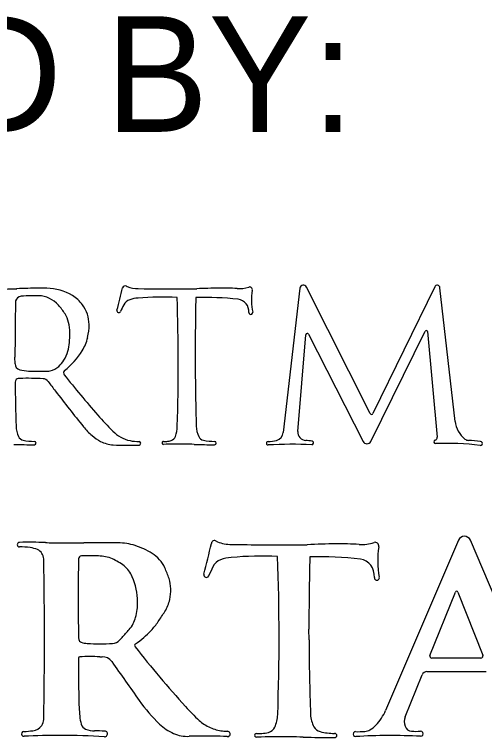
# Model space of a CAD drawing. Extents: x 0 to 34, y 0 to 22.
# Drawn here: x 4.79 to 5.359, y 1.464 to 2.339 of the extents above; entities that cross this region are included whole.
import ezdxf

# ---------------------------------------------------------------- set-up
doc = ezdxf.new("R2010")
doc.units = 0
doc.layers.add('SH_Text', color=7, linetype='Continuous')

msp = doc.modelspace()

# ---------------------------------------------------------------- linework, layer by layer
at = {"layer": 'SH_Text'}
for p, q in [((5.13552, 2.00784), (5.11518, 1.83328)), ((5.22057, 1.85628), (5.14344, 2.00925)), ((5.29855, 2.00967), (5.22385, 1.8563)), ((5.32335, 1.84678), (5.30489, 2.00859)), ((5.1459, 1.95229), (5.21182, 1.82253)), ((5.22125, 1.82258), (5.28719, 1.95589)), ((5.28978, 1.9554), (5.30149, 1.8278)), ((5.13298, 1.83467), (5.14278, 1.95168)), ((4.79082, 1.91654), (4.79079, 1.92436)), ((5.00882, 1.92436), (5.00885, 1.91422)), ((4.79099, 1.89442), (4.79099, 1.89442)), ((5.32729, 1.70287), (5.23918, 1.49693)), ((5.42795, 1.49977), (5.3417, 1.70285)), ((5.29277, 1.56355), (5.32361, 1.64018)), ((5.32668, 1.64017), (5.35683, 1.56386)), ((5.14648, 1.58254), (5.14643, 1.59509)), ((5.35436, 1.56023), (5.29501, 1.56023)), ((5.28921, 1.54402), (5.36064, 1.54402)), ((5.2629, 1.48933), (5.2833, 1.54003))]:
    msp.add_line(p, q, dxfattribs=at)
for centre, radius, start, end in [((4.77741, 2.3627), 0.35574, 265.64294, 272.48181), ((4.82908, 1.17054), 0.83754, 90.64149, 92.48181), ((4.82329, 1.68761), 0.32044, 88.95961, 90.64149), ((4.82797, 1.9454), 0.0626, 59.01244, 88.95961), ((4.45512, 2.11344), 0.47756, 343.95432, 347.29774), ((4.92399, 2.00776), 0.00307, 57.05653, 167.29774), ((4.92829, 2.01441), 0.00484, 237.05653, 249.78867), ((4.94022, 2.0468), 0.03937, 249.78867, 269.45892), ((5.0296, 11.51122), 9.50421, 269.458915, 269.816146), ((4.99992, 2.25929), 0.25223, 269.81615, 272.48181), ((5.0471, 1.17054), 0.83754, 90.64149, 92.48181), ((5.04132, 1.68761), 0.32044, 86.75961, 90.64149), ((5.06167, 2.04705), 0.03957, 266.75961, 287.41903), ((5.07453, 2.00603), 0.00341, 350.19324, 107.41903), ((5.14807, 1.99332), 0.07121, 170.19324, 191.68988), ((5.13969, 2.00736), 0.00419, 26.75998, 173.35165), ((5.30156, 2.00821), 0.00335, 6.50794, 154.03373), ((4.79874, 1.99087), 0.00734, 94.32899, 166.79916), ((4.81992, 1.71118), 0.28783, 91.91863, 94.32899), ((4.81461, 1.86964), 0.12928, 87.94582, 91.91863), ((4.81803, 1.9652), 0.03365, 41.44979, 87.94582), ((4.8385, 1.96292), 0.04217, 36.49041, 59.01244), ((4.94316, 1.95336), 0.04285, 94.677, 108.51951), ((4.96787, 1.65134), 0.34588, 86.84191, 94.677), ((2.57714, 1.91564), 2.41115, 358.22236, 1.92631), ((8.11362, 1.92935), 3.10481, 178.75948, 180.092), ((5.02099, 1.64279), 0.35396, 83.57061, 91.85413), ((7.8956, 1.92935), 3.10481, 178.86203, 180.092), ((4.79874, 1.99087), 0.00734, 166.79916, 178.86203), ((4.77449, 1.92675), 0.09175, 33.15663, 41.44979), ((4.8394, 1.96359), 0.04105, 18.32466, 36.49041), ((5.162, 1.86315), 0.27009, 152.483, 154.41159), ((4.93351, 1.98218), 0.01246, 108.51951, 152.483), ((5.05897, 1.97983), 0.01479, 355.29709, 83.57061), ((4.9163, 1.9808), 0.00232, 163.95432, 334.41159), ((5.07604, 1.97842), 0.00234, 175.29709, 11.68988), ((4.82535, 1.95998), 0.03099, 12.4025, 33.15663), ((4.83943, 1.9636), 0.04101, 0.85147, 18.32466), ((4.79511, 1.95332), 0.06196, 0.67152, 12.4025), ((4.81457, 1.96323), 0.06587, 346.81478, 0.85147), ((4.73158, 1.95258), 0.1255, 355.19562, 0.67152), ((5.14443, 1.95154), 0.00165, 26.93015, 175.21183), ((5.28842, 1.95528), 0.00137, 5.24206, 153.683), ((4.82705, 1.96031), 0.05306, 328.01138, 346.81478), ((4.80254, 1.94661), 0.05428, 344.03761, 355.19562), ((4.8146, 1.94317), 0.04175, 327.72066, 344.03761), ((4.78938, 1.98384), 0.09747, 309.11126, 328.01138), ((4.81575, 1.94244), 0.04038, 313.73078, 327.72066), ((4.79835, 1.91657), 0.00753, 180.18561, 255.45087), ((4.80885, 1.95706), 0.04936, 255.45087, 268.15189), ((4.82715, 1.94054), 0.03316, 269.84563, 280.96774), ((4.82959, 1.92798), 0.02036, 280.96774, 313.73078), ((4.85311, 1.90545), 0.00355, 129.11126, 218.1225), ((8.11362, 1.92935), 3.10481, 180.27922, 181.63341), ((4.82887, 2.5773), 0.66992, 268.15189, 269.84563), ((5.76342, 2.61981), 1.16069, 218.1225, 221.25781), ((4.79521, 1.89446), 0.00422, 96.18129, 180.64402), ((7.8956, 1.92935), 3.10481, 180.64465, 181.63341), ((4.79733, 1.87484), 0.02396, 91.47579, 96.18129), ((4.80562, 1.55321), 0.34569, 86.80978, 91.47579), ((4.8244, 1.89025), 0.00814, 36.36609, 86.80978), ((5.4042, 2.31718), 0.71189, 216.36609, 217.54674), ((6.8775, 3.44959), 2.5701, 217.54674, 218.7682), ((5.22221, 1.8571), 0.00183, 206.75998, 334.03373), ((5.17559, 2.10415), 0.37874, 221.25781, 225.30347), ((5.35536, 1.85043), 0.03222, 186.50795, 231.07039), ((4.82333, 1.84174), 0.03129, 181.63341, 205.25246), ((4.93709, 1.89124), 0.08141, 218.7682, 229.33023), ((4.94708, 1.84209), 0.04006, 340.23773, 358.22236), ((5.04135, 1.84174), 0.03129, 181.63341, 205.25246), ((4.91935, 1.87058), 0.05417, 229.33023, 242.60243), ((4.94147, 1.86753), 0.04587, 225.30347, 240.26318), ((5.10386, 1.8346), 0.01139, 287.19964, 353.35165), ((5.14315, 1.83382), 0.01021, 175.21183, 266.40888), ((4.80232, 1.83183), 0.00806, 205.25246, 258.54002), ((4.81492, 1.89399), 0.07148, 258.54002, 269.51984), ((4.8143, 1.82049), 0.00201, 269.94764, 89.51984), ((4.91174, 1.8559), 0.03763, 242.60243, 266.53741), ((4.93744, 1.86048), 0.03775, 240.26318, 258.70035), ((4.94198, 1.88322), 0.06094, 258.70035, 268.92575), ((4.9408, 1.82021), 0.00208, 272.73449, 88.92575), ((4.97053, 1.82068), 0.00177, 90.39442, 271.29427), ((4.96962, 1.9539), 0.13146, 270.39442, 272.14151), ((4.97387, 1.84024), 0.01772, 272.14151, 289.23956), ((4.97697, 1.83135), 0.00831, 289.23956, 340.23773), ((5.02034, 1.83183), 0.00806, 205.25246, 258.54002), ((5.03294, 1.89399), 0.07148, 258.54002, 269.51984), ((5.03233, 1.82049), 0.00201, 269.94764, 89.51984), ((5.09703, 1.82032), 0.00211, 87.35849, 273.18888), ((5.09849, 1.85197), 0.02957, 267.35849, 287.19964), ((5.13392, 1.68676), 0.13714, 83.23366, 86.40888), ((5.14981, 1.82073), 0.00223, 267.4397, 83.23348), ((5.21652, 1.82492), 0.00528, 206.93015, 333.683), ((5.29974, 1.82202), 0.00219, 108.2015, 272.13004), ((5.29795, 1.82748), 0.00356, 288.2015, 5.24206), ((5.3398, 1.83117), 0.00746, 231.07039, 266.52068), ((5.31074, 1.35321), 0.47138, 84.72876, 86.52068), ((5.35382, 1.82013), 0.00247, 263.27781, 84.72876), ((4.81498, 2.56043), 0.74195, 268.03365, 269.94764), ((4.92703, 2.10861), 0.2908, 266.53741, 272.73449), ((4.99141, 0.89647), 0.92268, 89.66098, 91.29379), ((4.99464, 1.44311), 0.37603, 88.03365, 89.66098), ((5.033, 2.56043), 0.74195, 268.03365, 269.94764), ((5.1263, 1.29489), 0.52413, 87.4397, 93.18888), ((5.31277, 1.47181), 0.34826, 83.27781, 92.13004), ((5.33449, 1.69979), 0.00783, 23.01234, 156.83571), ((4.7963, 1.69757), 0.00277, 91.40576, 270.38362), ((4.80797, 1.22199), 0.47849, 87.64671, 91.40576), ((4.84662, 2.16251), 0.46282, 267.64671, 269.87914), ((4.8501, 3.81002), 2.11033, 269.87914, 270.64679), ((4.89694, -0.33886), 2.03881, 90.02109, 90.64679), ((4.89656, 0.6769), 1.02305, 88.94603, 90.02109), ((4.91401, 1.62528), 0.07451, 72.65975, 88.94603), ((4.79691, 1.60606), 0.08875, 81.98413, 90.38362), ((4.80458, 1.66048), 0.03379, 66.71534, 81.98413), ((4.81299, 1.68002), 0.01252, 1.18991, 66.71534), ((4.91042, 1.61379), 0.08654, 57.73568, 72.65975), ((4.87116, 1.68027), 0.00359, 90.14625, 179.28847), ((4.88144, -2.34698), 4.03085, 89.85375, 90.14625), ((4.89162, 1.6415), 0.04236, 66.38612, 89.85375), ((4.93444, 1.65183), 0.04156, 25.2881, 57.73568), ((0.11649, 1.58247), 4.71003, 358.82601, 1.18991), ((8.5943, 1.63403), 3.72702, 179.28847, 180.73093), ((4.88323, 1.6223), 0.06331, 51.35128, 66.38612), ((4.90186, 1.64561), 0.03347, 22.83978, 51.35128), ((4.88013, 1.62618), 0.10162, 17.37499, 25.2881), ((4.85733, 1.62685), 0.08179, 1.09044, 22.83978), ((4.9333, 1.64282), 0.0459, 1.6695, 17.37499), ((4.92573, 1.64259), 0.05348, 347.67189, 1.6695), ((5.32514, 1.63957), 0.00165, 21.55804, 158.07681), ((4.87207, 1.62713), 0.06705, 344.79646, 1.09044), ((4.93329, 1.64094), 0.04574, 328.03878, 347.67189), ((4.68582, 1.79535), 0.33743, 325.54557, 328.03878), ((4.90228, 1.61803), 0.03542, 318.73444, 332.97485), ((4.89854, 1.61994), 0.03962, 332.97485, 344.79646), ((4.88724, 1.65715), 0.09316, 317.10146, 325.54557), ((4.65001, 1.83939), 0.37104, 316.74891, 318.73444), ((4.87218, 1.67115), 0.11372, 304.48428, 317.10146), ((4.8895, 1.58676), 0.02192, 180.73093, 190.70212), ((3.99824, 2.45254), 1.26589, 316.55507, 316.74891), ((4.8722, 1.58349), 0.00432, 190.70212, 253.74894), ((4.88053, 1.61206), 0.03407, 253.74894, 266.24174), ((4.89357, 1.8106), 0.23304, 266.24174, 273.75826), ((4.90801, 1.59086), 0.01283, 273.75826, 316.55507), ((4.93791, 1.57545), 0.00238, 124.48428, 218.19672), ((6.03094, 2.43548), 1.39319, 218.19672, 222.0923), ((7.61453, 1.55264), 2.74687, 179.84165, 180.84497), ((4.86929, 1.56023), 0.00162, 92.27245, 179.84165), ((4.8813, 1.25753), 0.30456, 87.72755, 92.27245), ((4.89499, 1.60251), 0.0407, 267.72755, 271.68449), ((4.8966, 1.54806), 0.01378, 35.16071, 91.68449), ((5.29501, 1.56265), 0.00242, 158.07681, 270), ((5.35436, 1.56288), 0.00266, 270, 21.55804), ((70.26361, 47.59231), 79.94195, 215.1607083, 215.2020901), ((5.28921, 1.53765), 0.00637, 90, 158.07681), ((5.16598, 1.51653), 0.29805, 180.84497, 185.14242), ((5.1017, 1.62208), 0.19651, 215.20209, 226.19836), ((5.2033, 1.68785), 0.27787, 222.0923, 226.9231), ((5.18368, 1.52067), 0.06036, 316.45792, 336.83571), ((4.92248, 1.49462), 0.05356, 185.14242, 195.487), ((5.27806, 1.48323), 0.01634, 158.07681, 199.48636), ((4.81257, 1.48623), 0.01296, 324.47105, 358.82601), ((4.87987, 1.48281), 0.00935, 195.487, 247.00713), ((5.00494, 1.52119), 0.05671, 226.19836, 246.93174), ((5.04519, 1.51876), 0.04637, 226.9231, 246.82597), ((4.80153, 1.46849), 0.00294, 91.94369, 273.10582), ((4.79737, 1.59087), 0.11951, 271.94369, 277.24087), ((4.81048, 1.48772), 0.01553, 277.24087, 324.47105), ((4.887, 1.4996), 0.02759, 247.00713, 270.36112), ((4.88958, 1.08968), 0.38234, 88.54697, 90.36112), ((4.89919, 1.46846), 0.00344, 266.64368, 88.54697), ((5.04914, 1.52798), 0.05641, 246.82597, 262.64812), ((5.04874, 1.52484), 0.05324, 262.64812, 269.20525), ((5.04795, 1.4684), 0.00321, 264.60996, 89.20525), ((5.16286, 1.48269), 0.01183, 208.88992, 256.19978), ((5.17767, 1.54301), 0.07395, 256.19978, 269.60839), ((5.20279, 1.46825), 0.00302, 87.39693, 273.33371), ((5.20647, 1.54935), 0.07817, 267.39693, 275.67732), ((5.21271, 1.48667), 0.01518, 275.67732, 298.90319), ((5.20525, 1.50018), 0.03061, 298.90319, 316.45792), ((5.27117, 1.48079), 0.00903, 199.48636, 265.94339), ((5.27649, 1.55588), 0.08431, 265.94339, 273.23474), ((5.28142, 1.46869), 0.00302, 267.31325, 93.23474), ((4.84339, 0.69703), 0.76965, 89.77654, 93.10582), ((4.84263, 0.50414), 0.96254, 86.64368, 89.77654), ((4.99983, 1.50918), 0.04367, 246.93174, 272.16886), ((5.01851, 1.01581), 0.45006, 89.04222, 92.16886), ((4.98363, -1.07049), 2.53666, 88.6535, 89.04222), ((5.04177, 1.40288), 0.0626, 84.60996, 88.6535), ((5.24633, 0.72082), 0.74568, 87.31325, 93.33371)]:
    msp.add_arc(centre, radius, start, end, dxfattribs=at)
for centre, major_axis, ratio, start_param, end_param in [((4.42671, 1.84424), (-0.00411, 0.65886), 0.935925, 4.426098, 4.484451), ((5.0322, 1.69818), (-0.00003, 0.00424), 0.935925, 5.701972, 7.626044), ((5.03776, 1.70734), (-0.00004, 0.00668), 0.935925, 2.560379, 2.782597), ((5.05314, 1.75203), (-0.00034, 0.05431), 0.935925, 2.782597, 3.125908), ((5.19164, 0.54303), (-0.00721, 1.1555), 0.935925, 0.004955, 0.037075), ((5.18388, 1.25641), (-0.00276, 0.44209), 0.935925, 6.220389, 6.28814), ((5.20995, 1.75231), (-0.00034, 0.0546), 0.935925, 3.078796, 3.439371), ((5.22659, 1.69571), (0.00003, -0.00471), 0.935925, 1.393395, 3.439371), ((5.16333, 14.80963), (-0.08184, 13.11232), 0.935925, 3.125908, 3.132143), ((5.1301, 2.04516), (-0.00217, 0.34798), 0.935925, 3.132143, 3.178667), ((5.32155, 1.67814), (-0.00061, 0.09825), 0.935925, 1.393395, 1.768582), ((5.05699, 1.62311), (-0.00037, 0.05912), 0.935925, 0.075388, 0.316985), ((5.08906, 1.20642), (-0.00298, 0.47718), 0.935925, 6.233364, 6.358573), ((1.45241, 1.5843), (3.65792, 0), 0.815575, 6.25216, 6.316325), ((9.85668, 1.60126), (4.71026, 0), 0.815575, 3.120359, 3.143198), ((5.15766, 1.1946), (-0.00305, 0.48833), 0.935925, 6.16473, 6.298779), ((5.0445, 1.66288), (-0.00011, 0.01718), 0.935925, 0.316985, 1.084293), ((5.20651, 1.65956), (-0.00013, 0.02041), 0.935925, 4.624066, 6.16473), ((5.33961, 1.49853), (-0.00233, 0.37262), 0.935925, 1.084293, 1.117953), ((5.02229, 1.66099), (-0.00002, 0.0032), 0.935925, 1.284505, 4.259546), ((5.22856, 1.65762), (-0.00002, 0.00323), 0.935925, 1.482474, 4.910175), ((9.85668, 1.60126), (4.71026, 0), 0.815575, 3.146466, 3.170101), ((5.04782, 1.49329), (0.06078, 0), 0.815575, 5.938269, 6.25216), ((5.19579, 1.49286), (-0.04747, 0), 0.815575, 0.028508, 0.422883), ((5.09316, 1.48001), (0.0126, 0), 0.815575, 5.048183, 5.938269), ((5.0834, 1.4668), (0.00268, 0), 0.815575, 1.57768, 4.734978), ((5.08201, 1.63163), (-0.19943, 0), 0.815575, 1.57768, 1.608173), ((5.11506, 0.32328), (1.39978, 0), 0.815575, 1.564879, 1.593377), ((5.08845, 1.49101), (-0.02689, 0), 0.815575, 1.608173, 1.90659), ((5.11997, 0.99964), (0.57046, 0), 0.815575, 1.536477, 1.564879), ((5.17817, 2.38209), (1.1256, 0), 0.815575, 4.67807, 4.711475), ((5.17714, 1.46657), (0.00305, 0), 0.815575, 4.711475, 7.845601)]:
    msp.add_ellipse(centre, major_axis=major_axis, ratio=ratio, start_param=start_param, end_param=end_param, dxfattribs=at)

# ---------------------------------------------------------------- texts
msp.add_text('PLANS PREPARED BY:', height=0.14, dxfattribs=at).set_placement((3.152, 2.19721))

doc.saveas('drawing.dxf')
